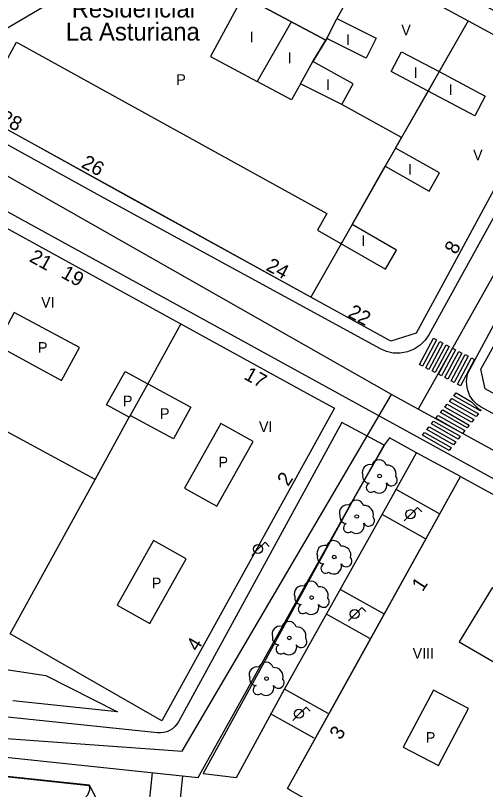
# Model space of a CAD drawing. Extents: x 282771 to 285132, y 4823109 to 4825496.
# Drawn here: x 284216.4 to 284282.3, y 4823897 to 4824005.5 of the extents above; entities that cross this region are included whole.
import ezdxf

# ---------------------------------------------------------------- set-up
doc = ezdxf.new("R2010")
doc.units = 0
for name, color, linetype in [('ACERA-BORDILLO', 7, 'Continuous'), ('ACERA-INTERIOR', 7, 'Continuous'), ('ARBOL', 7, 'Continuous'), ('CALLE-EJE', 7, 'Continuous'), ('EDIFICIO', 7, 'Continuous'), ('FAROLA', 7, 'Continuous'), ('INTERIOR-EDIFICIO', 7, 'Continuous'), ('MEDIANERA', 7, 'Continuous'), ('NUM-PORTAL', 7, 'Continuous'), ('PARQUE-JARDIN-AREA', 7, 'Continuous'), ('PASO-PEATONES', 7, 'Continuous'), ('TXT-ALTURA-EDIFICIO', 7, 'Continuous'), ('URBANIZACION-AREA', 7, 'Continuous'), ('URBANIZACION-TEXTO', 7, 'Continuous'), ('ZONA-VERDE', 7, 'Continuous')]:
    doc.layers.add(name, color=color, linetype=linetype)

msp = doc.modelspace()

# ---------------------------------------------------------------- linework, layer by layer
at = {"layer": 'ACERA-BORDILLO'}
for points in [[(284237.95, 4824030.97), (284292.2, 4824001.44), (284292.51, 4824001.26), (284292.81, 4824001.04), (284293.09, 4824000.78), (284293.36, 4824000.5), (284293.59, 4824000.18), (284293.8, 4823999.83), (284293.98, 4823999.46), (284294.12, 4823999.08), (284294.21, 4823998.68), (284294.27, 4823998.27), (284294.28, 4823997.87), (284294.25, 4823997.47), (284294.19, 4823997.08), (284294.09, 4823996.72), (284293.96, 4823996.37), (284293.81, 4823996.05), (284274.32, 4823960.73)], [(284274.32, 4823960.73), (284273.81, 4823959.98), (284273.12, 4823959.29), (284272.29, 4823958.73), (284271.34, 4823958.35), (284270.33, 4823958.16), (284269.32, 4823958.18), (284268.38, 4823958.4), (284267.54, 4823958.76), (284228.85, 4823979.88), (284195.43, 4823998.34), (284193.79, 4823999.6), (284192.67, 4824000.94), (284192.09, 4824002.11), (284191.82, 4824003.45), (284191.91, 4824004.73), (284193.49, 4824007.13)], [(284181.22, 4823996.69), (284389.46, 4823882.3)], [(284394.04, 4823889.29), (284281.68, 4823950.59), (284281.38, 4823950.77), (284281.08, 4823950.99), (284280.8, 4823951.25), (284280.54, 4823951.54), (284280.3, 4823951.86), (284280.09, 4823952.2), (284279.92, 4823952.57), (284279.78, 4823952.96), (284279.68, 4823953.36), (284279.63, 4823953.77), (284279.62, 4823954.17), (284279.65, 4823954.57), (284279.71, 4823954.95), (284279.81, 4823955.32), (284279.94, 4823955.66), (284280.1, 4823955.99), (284299.36, 4823991.7)], [(284268.08, 4823945.28), (284262.14, 4823948.46), (284239.26, 4823906.51), (284239.03, 4823906.16), (284238.74, 4823905.83), (284238.4, 4823905.53), (284238.02, 4823905.29), (284237.61, 4823905.11), (284237.17, 4823905), (284236.74, 4823904.95), (284236.32, 4823904.96), (284213.48, 4823907.32)], [(284202.67, 4823902.84), (284242.02, 4823898.68), (284264.03, 4823938.12), (284268.08, 4823945.28)]]:
    msp.add_lwpolyline(points, dxfattribs=at)
at = {"layer": 'ACERA-INTERIOR'}
for points in [[(284254.52, 4823897.14), (284278.77, 4823940.9), (284272.62, 4823944.22)], [(284275.83, 4823935.64), (284269.73, 4823939.05)], [(284273.88, 4823932.15), (284267.78, 4823935.56)], [(284268.02, 4823921.65), (284261.92, 4823925.06)], [(284266.07, 4823918.16), (284259.97, 4823921.57)], [(284260.21, 4823907.69), (284254.11, 4823911.1)], [(284258.26, 4823904.2), (284252.16, 4823907.6)], [(284234.92, 4823892.63), (284235.63, 4823899.35)], [(284239.15, 4823892.18), (284239.86, 4823898.91)]]:
    msp.add_lwpolyline(points, dxfattribs=at)
at = {"layer": 'ARBOL'}
for centre in [(284267.43, 4823940.94), (284264.24, 4823935.28), (284261.08, 4823929.6), (284257.91, 4823923.92), (284254.79, 4823918.27), (284251.59, 4823912.57)]:
    msp.add_circle(centre, 0.255, dxfattribs=at)
for centre, radius, start, end in [((284266.1, 4823941.47), 1.1, 75.4318, 200.5561), ((284267.36, 4823942.2), 1.04, 15.6423, 161.3843), ((284268.49, 4823941.2), 1.27, 345.0327, 95.7993), ((284265.99, 4823940.9), 0.935, 168.599, 268.1324), ((284269.1, 4823940.37), 0.797, 208.9625, 38.991), ((284266.23, 4823939.35), 0.672, 113.7367, 309.4725), ((284267.37, 4823939.65), 1.09, 228.9545, 17.928), ((284262.91, 4823935.81), 1.1, 75.4318, 200.5561), ((284264.17, 4823936.54), 1.04, 15.6423, 161.3843), ((284265.3, 4823935.54), 1.27, 345.0327, 95.7993), ((284262.8, 4823935.24), 0.935, 168.599, 268.1324), ((284265.91, 4823934.71), 0.797, 208.9625, 38.991), ((284263.04, 4823933.69), 0.672, 113.7367, 309.4725), ((284264.18, 4823933.99), 1.09, 228.9545, 17.928), ((284261.01, 4823930.86), 1.04, 15.6423, 161.3843), ((284259.75, 4823930.13), 1.1, 75.4318, 200.5561), ((284262.14, 4823929.86), 1.27, 345.0327, 95.7993), ((284259.64, 4823929.56), 0.935, 168.599, 268.1324), ((284262.75, 4823929.03), 0.797, 208.9625, 38.991), ((284259.88, 4823928.01), 0.672, 113.7367, 309.4725), ((284261.02, 4823928.31), 1.09, 228.9545, 17.928), ((284257.84, 4823925.18), 1.04, 15.6423, 161.3843), ((284256.58, 4823924.45), 1.1, 75.4318, 200.5561), ((284258.97, 4823924.18), 1.27, 345.0327, 95.7993), ((284256.47, 4823923.88), 0.935, 168.599, 268.1324), ((284259.58, 4823923.35), 0.797, 208.9625, 38.991), ((284256.71, 4823922.33), 0.672, 113.7367, 309.4725), ((284257.85, 4823922.63), 1.09, 228.9545, 17.928), ((284254.72, 4823919.53), 1.04, 15.6423, 161.3843), ((284253.46, 4823918.8), 1.1, 75.4318, 200.5561), ((284255.85, 4823918.53), 1.27, 345.0327, 95.7993), ((284253.35, 4823918.23), 0.935, 168.599, 268.1324), ((284253.59, 4823916.68), 0.672, 113.7367, 309.4725), ((284254.73, 4823916.98), 1.09, 228.9545, 17.928), ((284256.46, 4823917.7), 0.797, 208.9625, 38.991), ((284250.26, 4823913.1), 1.1, 75.4318, 200.5561), ((284251.52, 4823913.83), 1.04, 15.6423, 161.3843), ((284252.65, 4823912.83), 1.27, 345.0327, 95.7993), ((284250.15, 4823912.53), 0.935, 168.599, 268.1324), ((284253.26, 4823912), 0.797, 208.9625, 38.991), ((284250.39, 4823910.98), 0.672, 113.7367, 309.4725), ((284251.53, 4823911.28), 1.09, 228.9545, 17.928)]:
    msp.add_arc(centre, radius, start, end, dxfattribs=at)
at = {"layer": 'CALLE-EJE'}
for points in [[(284269.09, 4823952.38), (284177.13, 4824004.65)], [(284301.22, 4824000.83), (284272.83, 4823950.33)], [(284090.88, 4823749.35), (284176.56, 4823795.56), (284206.71, 4823904.78), (284239.75, 4823902.39), (284269.09, 4823952.38)], [(284272.83, 4823950.33), (284269.09, 4823952.38)], [(284398.45, 4823881.56), (284272.83, 4823950.33)]]:
    msp.add_lwpolyline(points, dxfattribs=at)
at = {"layer": 'EDIFICIO'}
for points in [[(284232.79, 4823979.79), (284213.93, 4823990.2), (284198.01, 4823998.99), (284198.8, 4824000.45), (284203.86, 4824010.85), (284204.87, 4824011.47), (284211.23, 4824015.38), (284234.83, 4824029.15), (284254.27, 4824018.69), (284265.59, 4824012.51), (284279.84, 4824004.76), (284291.04, 4823998.66), (284291.68, 4823996.28), (284287.78, 4823989.07), (284281.94, 4823978.28), (284276.01, 4823967.32), (284272.57, 4823960.95), (284269.02, 4823959.86), (284257.78, 4823966.01), (284232.79, 4823979.79)], [(284330.67, 4823926.63), (284318.67, 4823933.19), (284308.8, 4823938.6), (284300.23, 4823943.29), (284297.99, 4823944.51), (284295.85, 4823945.68), (284292.77, 4823947.36), (284282.2, 4823953.15), (284281.61, 4823955.91), (284301.52, 4823991.57), (284303.21, 4823992.26), (284314.2, 4823986.33), (284321.46, 4823982.44), (284329.76, 4823977.94), (284340.12, 4823972.35)], [(284210.74, 4823978.12), (284258.18, 4823952.05), (284261.1, 4823950.46), (284260.4, 4823949.19), (284236.93, 4823906.66), (284215.66, 4823918.83)], [(284325.01, 4823858.27), (284312.94, 4823864.83), (284305.2, 4823869.04), (284290.27, 4823877.18), (284277, 4823884.49), (284254.94, 4823896.9), (284254.52, 4823897.14), (284263.8, 4823913.89), (284278.77, 4823940.9), (284300.76, 4823928.83), (284313.82, 4823921.66), (284331.41, 4823912.02)]]:
    msp.add_lwpolyline(points, dxfattribs=at)
at = {"layer": 'FAROLA'}
for p, q in [((284272.74, 4823936.53), (284271.8, 4823935.6)), ((284273.33, 4823935.94), (284272.74, 4823936.53)), ((284271.8, 4823935.6), (284270.87, 4823934.66)), ((284251.38, 4823931.66), (284250.44, 4823930.73)), ((284251.97, 4823931.07), (284251.38, 4823931.66)), ((284250.44, 4823930.73), (284249.51, 4823929.79)), ((284263.99, 4823921.61), (284263.06, 4823920.67)), ((284264.93, 4823922.54), (284263.99, 4823921.61)), ((284265.52, 4823921.95), (284264.93, 4823922.54)), ((284257.13, 4823908.58), (284256.19, 4823907.65)), ((284257.72, 4823907.99), (284257.13, 4823908.58)), ((284256.19, 4823907.65), (284255.26, 4823906.71))]:
    msp.add_line(p, q, dxfattribs=at)
for centre in [(284271.76, 4823935.6), (284250.4, 4823930.73), (284263.95, 4823921.61), (284256.15, 4823907.65)]:
    msp.add_circle(centre, 0.637, dxfattribs=at)
at = {"layer": 'INTERIOR-EDIFICIO'}
for points in [[(284270.52, 4823988.39), (284262.12, 4823993.03), (284263.72, 4823995.93), (284258.09, 4823999.03), (284259.88, 4824002.05), (284248.33, 4824008.26), (284235.06, 4824015.4), (284213.12, 4824002.46), (284212.46, 4824001.1), (284215.35, 4823999.51)], [(284261.45, 4824005.07), (284266.94, 4824002.31), (284265.53, 4823999.52), (284260.02, 4824002.28), (284260.11, 4824002.42), (284261.45, 4824005.07)], [(284215.35, 4823999.51), (284216.58, 4824001.74), (284260.04, 4823977.75), (284258.74, 4823975.4)], [(284269.05, 4823997.63), (284270.52, 4824000.4), (284275.77, 4823997.63), (284282.23, 4823994.2), (284280.76, 4823991.44), (284274.22, 4823994.9), (284269.05, 4823997.63)], [(284258.74, 4823975.4), (284268.28, 4823969.93), (284269.81, 4823972.6), (284263.57, 4823976.18), (284267.3, 4823982.74), (284268.23, 4823984.36), (284274.38, 4823980.88), (284275.83, 4823983.43), (284269.68, 4823986.92), (284270.52, 4823988.39)], [(284222.89, 4823954.36), (284225.37, 4823958.95), (284216.23, 4823963.89), (284213.75, 4823959.31), (284222.89, 4823954.36)], [(284215.66, 4823918.83), (284227.58, 4823940.48), (284200.05, 4823955.38)], [(284229.18, 4823950.95), (284231.77, 4823955.6), (284234.96, 4823953.88), (284241, 4823950.62), (284238.58, 4823946.15), (284232.51, 4823949.44), (284232.37, 4823949.18), (284229.18, 4823950.95)], [(284249.74, 4823945.77), (284245.19, 4823948.32), (284240.1, 4823939.26), (284244.64, 4823936.71), (284249.74, 4823945.77)], [(284240.32, 4823929.36), (284235.77, 4823931.91), (284230.68, 4823922.85), (284235.22, 4823920.3), (284240.32, 4823929.36)], [(284290.95, 4823910.52), (284293.8, 4823915.84), (284296.37, 4823914.44), (284298.44, 4823918.2), (284295.83, 4823919.63), (284293.17, 4823921.09), (284292.65, 4823920.14), (284283.21, 4823925.3), (284278.6, 4823917.71), (284290.95, 4823910.52)], [(284274.97, 4823910.96), (284270.73, 4823902.97), (284275.66, 4823900.36), (284279.9, 4823908.35), (284274.97, 4823910.96)]]:
    msp.add_lwpolyline(points, dxfattribs=at)
at = {"layer": 'MEDIANERA'}
for points in [[(284265.59, 4824012.51), (284261.45, 4824005.07)], [(284248.33, 4824008.26), (284243.75, 4823999.76), (284250.29, 4823996.25)], [(284248.33, 4824008.26), (284259.88, 4824002.05)], [(284255.07, 4824004.64), (284250.29, 4823996.25)], [(284279.84, 4824004.76), (284275.77, 4823997.63), (284274.22, 4823994.9), (284270.52, 4823988.39)], [(284260.02, 4824002.28), (284258.09, 4823999.03)], [(284256.36, 4823995.93), (284258.09, 4823999.03)], [(284256.36, 4823995.93), (284255.1, 4823993.66), (284250.29, 4823996.25)], [(284262.12, 4823993.03), (284256.36, 4823995.93)], [(284269.68, 4823986.92), (284268.22, 4823984.37)], [(284263.57, 4823976.18), (284262.04, 4823973.5), (284262.17, 4823973.74)], [(284262.04, 4823973.51), (284257.78, 4823966.01)], [(284239.59, 4823962.27), (284234.96, 4823953.88), (284232.51, 4823949.44)], [(284227.58, 4823940.48), (284232.37, 4823949.18)]]:
    msp.add_lwpolyline(points, dxfattribs=at)
at = {"layer": 'PARQUE-JARDIN-AREA'}
msp.add_lwpolyline([(284192.68, 4823879.42), (284193.43, 4823881.32), (284194.94, 4823884.72), (284201.06, 4823891.72), (284201.94, 4823900.23), (284226.79, 4823897.6), (284229.1, 4823893.06), (284209.85, 4823856.98), (284195.98, 4823861.21), (284192.84, 4823874.55)], close=True, dxfattribs=at)
at = {"layer": 'PASO-PEATONES'}
for points in [[(284273.46, 4823956.36), (284273.01, 4823956.59), (284274.97, 4823960.26), (284275.41, 4823960.03)], [(284274.34, 4823955.9), (284273.9, 4823956.13), (284275.86, 4823959.8), (284276.3, 4823959.57)], [(284275.23, 4823955.44), (284274.79, 4823955.67), (284276.75, 4823959.34), (284277.19, 4823959.11)], [(284276.12, 4823954.98), (284275.68, 4823955.21), (284277.63, 4823958.88), (284278.08, 4823958.65)], [(284277.01, 4823954.52), (284276.56, 4823954.75), (284278.52, 4823958.42), (284278.97, 4823958.19)], [(284277.9, 4823954.06), (284277.45, 4823954.29), (284279.41, 4823957.96), (284279.85, 4823957.73)], [(284278.78, 4823953.6), (284278.34, 4823953.83), (284280.3, 4823957.5), (284280.74, 4823957.27)], [(284281.59, 4823950.08), (284277.85, 4823952.21), (284278.16, 4823952.6), (284280.32, 4823951.37), (284280.56, 4823951.1), (284281.31, 4823950.38), (284281.67, 4823950.18)], [(284280.32, 4823948.5), (284276.58, 4823950.62), (284276.9, 4823951.02), (284280.64, 4823948.89)], [(284280.95, 4823949.29), (284277.22, 4823951.41), (284277.53, 4823951.81), (284281.27, 4823949.68)], [(284279.69, 4823947.7), (284275.95, 4823949.83), (284276.27, 4823950.23), (284280, 4823948.1)], [(284279.06, 4823946.91), (284275.32, 4823949.04), (284275.63, 4823949.44), (284279.37, 4823947.31)], [(284277.79, 4823945.33), (284274.05, 4823947.46), (284274.37, 4823947.86), (284278.11, 4823945.73)], [(284278.42, 4823946.12), (284274.69, 4823948.25), (284275, 4823948.65), (284278.74, 4823946.52)], [(284277.16, 4823944.54), (284273.42, 4823946.67), (284273.74, 4823947.07), (284277.47, 4823944.94)]]:
    msp.add_lwpolyline(points, close=True, dxfattribs=at)
at = {"layer": 'URBANIZACION-AREA'}
msp.add_lwpolyline([(284263.4, 4823975.89), (284257.78, 4823966), (284198.01, 4823998.99), (284203.86, 4824010.85), (284234.83, 4824029.15), (284254.27, 4824018.69), (284265.59, 4824012.51), (284279.84, 4824004.76), (284270.52, 4823988.39)], close=True, dxfattribs=at)
at = {"layer": 'ZONA-VERDE'}
for p, q in [((284211.85, 4823914.32), (284220.67, 4823912.99)), ((284220.67, 4823912.99), (284230.71, 4823907.91)), ((284230.71, 4823907.91), (284216.04, 4823909.46))]:
    msp.add_line(p, q, dxfattribs=at)
for points in [[(284247.37, 4823898.68), (284254.11, 4823911.1), (284267.78, 4823935.56), (284272.62, 4823944.22), (284268.8, 4823946.29), (284268.24, 4823945.56), (284264.03, 4823938.11), (284242.71, 4823899.25), (284247.37, 4823898.68)], [(284214.37, 4823877.67), (284217, 4823890.82), (284217.49, 4823891.73), (284218.35, 4823892.75), (284219.28, 4823893.46), (284220.37, 4823894.01), (284221.29, 4823894.22), (284222.37, 4823894.48), (284223.81, 4823894.84), (284225.12, 4823895.2), (284226.05, 4823895.7), (284226.57, 4823896.29), (284226.83, 4823896.97), (284226.79, 4823897.61), (284201.94, 4823900.24)]]:
    msp.add_lwpolyline(points, dxfattribs=at)

# ---------------------------------------------------------------- texts
at = {"layer": 'NUM-PORTAL'}
for s, rotation, p in [('28', 331.88, (284214.03, 4823990.59)), ('26', 331.88, (284225.51, 4823984.3)), ('8', 62.33, (284278.17, 4823971.89)), ('21', 330.97, (284218.24, 4823971.1)), ('24', 331.88, (284251.39, 4823969.87)), ('19', 330.97, (284222.68, 4823968.85)), ('22', 331.88, (284262.87, 4823963.34)), ('17', 330.97, (284248.29, 4823954.62)), ('2', 56.705, (284254.6, 4823939.4)), ('1', 56.705, (284273.46, 4823924.65)), ('4', 58.6813, (284241.94, 4823916.25)), ('3', 58.6813, (284261.98, 4823903.86))]:
    msp.add_text(s, height=2, rotation=rotation, dxfattribs=at).set_placement(p)
at = {"layer": 'TXT-ALTURA-EDIFICIO'}
for s, p in [('V', (284270.47, 4824002.71)), ('I', (284249.24, 4824001.74)), ('I', (284262.72, 4824001.35)), ('I', (284254.55, 4823998.81)), ('I', (284272.19, 4823996.73)), ('P', (284238.95, 4823995.76)), ('I', (284259.94, 4823995.04)), ('I', (284277.11, 4823994.35)), ('V', (284280.53, 4823985.2)), ('I', (284271.42, 4823983.18)), ('I', (284264.87, 4823973.17)), ('VI', (284220.01, 4823964.56)), ('P', (284219.57, 4823958.22)), ('P', (284231.46, 4823950.72)), ('P', (284236.66, 4823948.96)), ('VI', (284250.53, 4823947.1)), ('P', (284244.86, 4823942.15)), ('P', (284235.52, 4823925.21)), ('VIII', (284272.06, 4823915.36)), ('P', (284273.91, 4823903.56))]:
    msp.add_text(s, height=1.5, rotation=0, dxfattribs=at).set_placement(p)
at = {"layer": 'URBANIZACION-TEXTO'}
for s, p in [('Residencial ', (284224.29, 4824005.21)), ('La Asturiana', (284223.47, 4824001.98))]:
    msp.add_text(s, height=2.5, dxfattribs=at).set_placement(p)

doc.saveas('drawing.dxf')
